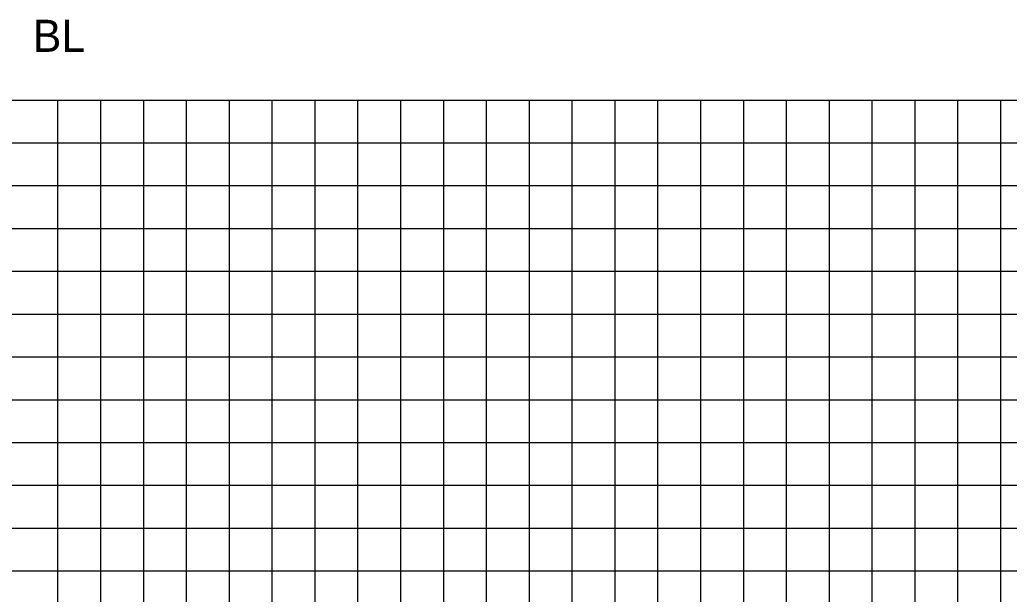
# Model space of a CAD drawing. Extents: x 2193008 to 2198143, y 1236112 to 1237864.
# Drawn here: x 2195952.93 to 2195999.1, y 1237200.02 to 1237226.86 of the extents above; entities that cross this region are included whole.
import ezdxf

# ---------------------------------------------------------------- set-up
doc = ezdxf.new("R2010")
doc.units = 0
doc.layers.add('60', color=7, linetype='Continuous')
doc.layers.add('M-ROADS', color=7, linetype='Continuous')

msp = doc.modelspace()

# ---------------------------------------------------------------- linework, layer by layer
at = {"layer": 'M-ROADS'}
for p, q in [((2195924.707, 1237223.106), (2196054.707, 1237223.106)), ((2195954.707, 1237163.106), (2195954.707, 1237223.106)), ((2195956.707, 1237163.106), (2195956.707, 1237223.106)), ((2195958.707, 1237163.106), (2195958.707, 1237223.106)), ((2195960.707, 1237163.106), (2195960.707, 1237223.106)), ((2195962.707, 1237163.106), (2195962.707, 1237223.106)), ((2195964.707, 1237163.106), (2195964.707, 1237223.106)), ((2195966.707, 1237163.106), (2195966.707, 1237223.106)), ((2195968.707, 1237163.106), (2195968.707, 1237223.106)), ((2195970.707, 1237163.106), (2195970.707, 1237223.106)), ((2195972.707, 1237163.106), (2195972.707, 1237223.106)), ((2195974.707, 1237163.106), (2195974.707, 1237223.106)), ((2195976.707, 1237163.106), (2195976.707, 1237223.106)), ((2195978.707, 1237163.106), (2195978.707, 1237223.106)), ((2195980.707, 1237163.106), (2195980.707, 1237223.106)), ((2195982.707, 1237163.106), (2195982.707, 1237223.106)), ((2195984.707, 1237163.106), (2195984.707, 1237223.106)), ((2195986.707, 1237163.106), (2195986.707, 1237223.106)), ((2195988.707, 1237163.106), (2195988.707, 1237223.106)), ((2195990.707, 1237163.106), (2195990.707, 1237223.106)), ((2195992.707, 1237163.106), (2195992.707, 1237223.106)), ((2195994.707, 1237163.106), (2195994.707, 1237223.106)), ((2195996.707, 1237163.106), (2195996.707, 1237223.106)), ((2195998.707, 1237163.106), (2195998.707, 1237223.106)), ((2195924.707, 1237221.106), (2196054.707, 1237221.106)), ((2195924.707, 1237219.106), (2196054.707, 1237219.106)), ((2195924.707, 1237217.106), (2196054.707, 1237217.106)), ((2195924.707, 1237215.106), (2196054.707, 1237215.106)), ((2195924.707, 1237213.106), (2196054.707, 1237213.106)), ((2195924.707, 1237211.106), (2196054.707, 1237211.106)), ((2195924.707, 1237209.106), (2196054.707, 1237209.106)), ((2195924.707, 1237207.106), (2196054.707, 1237207.106)), ((2195924.707, 1237205.106), (2196054.707, 1237205.106)), ((2195924.707, 1237203.106), (2196054.707, 1237203.106)), ((2195924.707, 1237201.106), (2196054.707, 1237201.106))]:
    msp.add_line(p, q, dxfattribs=at)

# ---------------------------------------------------------------- texts
at = {"layer": '60'}
msp.add_text('BL', height=1.5, dxfattribs=at).set_placement((2195953.525, 1237225.356))

doc.saveas('drawing.dxf')
